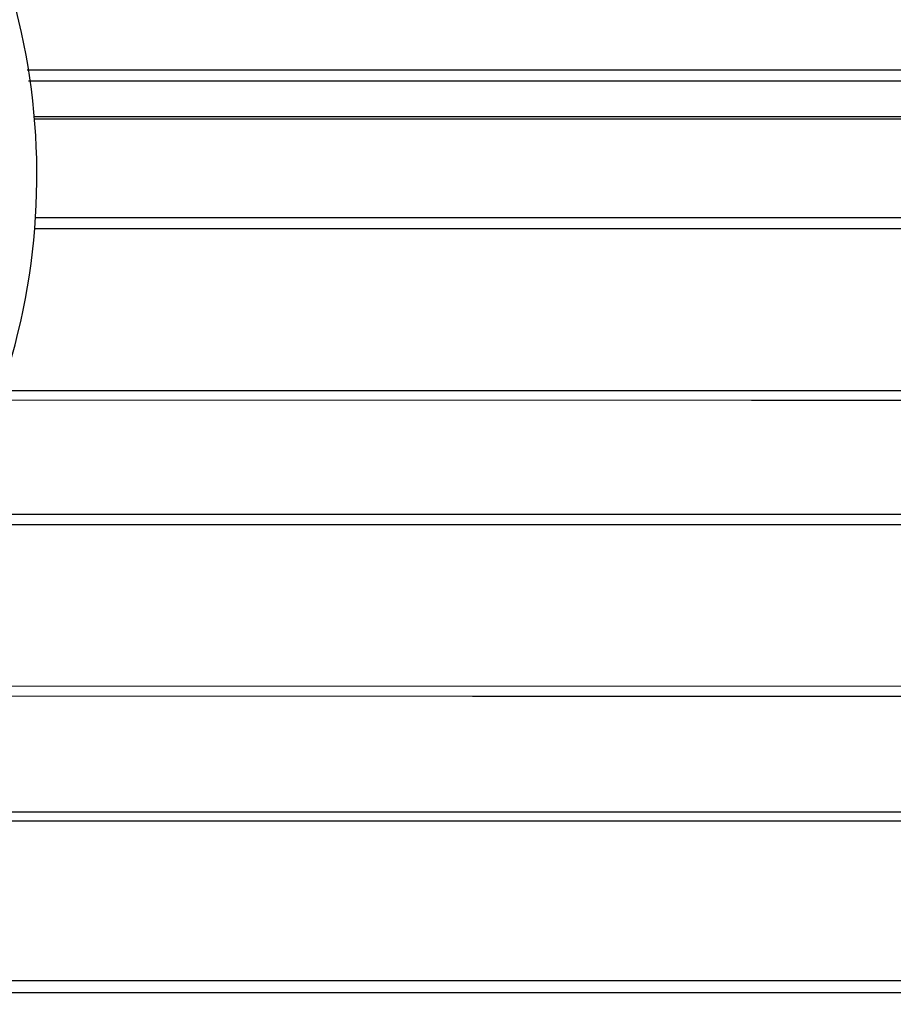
# Paper-space layout 'Sheet' of a CAD drawing. Header units: inches. Extents: x 0.2 to 10.8, y 0.2 to 8.3.
# Tile 281 of 545: x 5.738 to 5.894, y 4.091 to 4.267. Entities that reach past the tile are written whole.
import ezdxf

# ---------------------------------------------------------------- set-up
doc = ezdxf.new("R2010")
doc.units = ezdxf.units.IN
doc.header["$MEASUREMENT"] = 0
doc.layers.get('0').update_dxf_attribs({"lineweight": 5})
doc.styles.add('My Text', font='tahoma.ttf')
doc.dimstyles.new('My Dimension - mm [in] (ANSI)$0', dxfattribs={"dimtxt": 0.12, "dimasz": 0.09842519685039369, "dimexe": 0.125, "dimexo": 0.06299999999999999, "dimgap": 0.03149606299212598, "dimtad": 0, "dimlfac": 250, "dimzin": 4, "dimdsep": 46, "dimtxsty": 'My Text', "dimblk": 'Filled-1', "dimcen": 0.09, "dimclrd": 1, "dimclre": 1, "dimclrt": 1, "dimadec": 1, "dimazin": 1, "dimtfac": 1, "dimtofl": 0, "dimtmove": 0, "dimatfit": 3, "dimfxl": 1, "dimtolj": 1, "dimtzin": 4, "dimlwd": -1, "dimlwe": -1, "dimarcsym": 0})

# ---------------------------------------------------------------- blocks, each defined once
blk = doc.blocks.new('*D7')
at = {"color": 1, "true_color": 0xff0000}
for p, q in [((2.885847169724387, 4.510735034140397), (2.885847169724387, 3.015490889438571)), ((4.10887950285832, 4.510735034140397), (4.10887950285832, 3.015490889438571)), ((2.984272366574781, 3.140490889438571), (4.010454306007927, 3.140490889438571)), ((4.10887950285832, 3.140490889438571), (4.20730469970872, 3.140490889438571))]:
    blk.add_line(p, q, dxfattribs=at)
at = {"layer": 'Defpoints', "color": 0}
for p in [(2.885847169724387, 4.573735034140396), (4.10887950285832, 4.573735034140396), (4.10887950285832, 3.140490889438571)]:
    blk.add_point(p, dxfattribs=at)
at = {"color": 1, "true_color": 0xff0000, "insert": (5.07271614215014, 3.140490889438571), "char_height": 0.12, "attachment_point": 5, "style": 'My Text'}
blk.add_mtext('\\A1;305.76 mm [12.038 in]', dxfattribs=at)
blk = doc.blocks.new('Filled-1')
blk = doc.blocks.new('*D8')
at = {"color": 1, "true_color": 0xff0000}
for p, q in [((6.727077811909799, 4.262239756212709), (6.727077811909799, 3.3069249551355)), ((4.737050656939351, 4.189303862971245), (4.737050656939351, 3.3069249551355)), ((4.638625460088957, 3.4319249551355), (4.540200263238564, 3.4319249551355)), ((6.825503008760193, 3.4319249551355), (6.923928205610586, 3.4319249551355))]:
    blk.add_line(p, q, dxfattribs=at)
at = {"layer": 'Defpoints', "color": 0}
for p in [(6.727077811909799, 4.325239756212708), (4.737050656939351, 4.252303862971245), (6.727077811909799, 3.4319249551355)]:
    blk.add_point(p, dxfattribs=at)
at = {"color": 1, "true_color": 0xff0000, "insert": (5.732064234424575, 3.4319249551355), "char_height": 0.12, "attachment_point": 5, "style": 'My Text'}
blk.add_mtext('\\A1;497.51 mm [19.587 in]', dxfattribs=at)

psp = doc.layouts.new('Sheet')

# ---------------------------------------------------------------- linework, layer by layer
at = {"color": 0, "linetype": 'ByBlock', "lineweight": -3}
for p, q in [((5.739571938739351, 4.258097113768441), (6.549818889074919, 4.258097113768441)), ((5.739839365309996, 4.256148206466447), (6.558534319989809, 4.256097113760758)), ((6.558624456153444, 4.249725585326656), (5.740720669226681, 4.249725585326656)), ((6.557750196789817, 4.249325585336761), (5.740775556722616, 4.249325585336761)), ((6.48272561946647, 4.231684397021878), (5.741027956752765, 4.231696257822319)), ((6.495739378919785, 4.229679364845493), (5.74083862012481, 4.229696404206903)), ((5.734862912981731, 4.200833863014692), (6.48267506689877, 4.200849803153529)), ((5.734394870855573, 4.199164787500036), (5.869033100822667, 4.199087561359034)), ((5.869033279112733, 4.199087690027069), (6.48269686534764, 4.199047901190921)), ((5.724580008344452, 4.178699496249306), (6.525408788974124, 4.178820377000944)), ((6.547328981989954, 4.176808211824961), (5.723435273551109, 4.176816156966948)), ((5.723897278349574, 4.14798438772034), (6.482531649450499, 4.148035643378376)), ((5.727274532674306, 4.14623630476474), (5.81917272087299, 4.146151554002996)), ((5.81917304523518, 4.146151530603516), (6.482545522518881, 4.146230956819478)), ((6.482451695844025, 4.125520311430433), (5.659292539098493, 4.125448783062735)), ((6.482441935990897, 4.123729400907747), (5.654049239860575, 4.123869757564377)), ((5.529310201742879, 4.095334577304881), (6.460529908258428, 4.095334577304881)), ((5.529310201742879, 4.093187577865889), (6.460529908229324, 4.093187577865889))]:
    psp.add_line(p, q, dxfattribs=at)
psp.add_arc((5.62131020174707, 4.239297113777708), 0.12, 216.8659434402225, 48.07939693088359, dxfattribs=at)

# ---------------------------------------------------------------- dimensions: what is measured, and where the dimension line sits
dim = psp.add_linear_dim(base=(4.10887950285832, 3.140490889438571), p1=(2.885847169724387, 4.573735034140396), p2=(4.10887950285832, 4.573735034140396), dimstyle='My Dimension - mm [in] (ANSI)$0', override={"dimpost": ' mm'})
dim.commit()
dim.dimension.update_dxf_attribs({"geometry": '*D7', "text_midpoint": (5.07271614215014, 3.140490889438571), "dimtype": 160})
dim = psp.add_linear_dim(base=(6.727077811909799, 3.4319249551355), p1=(4.737050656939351, 4.252303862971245), p2=(6.727077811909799, 4.325239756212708), dimstyle='My Dimension - mm [in] (ANSI)$0', override={"dimpost": ' mm'})
dim.commit()
dim.dimension.update_dxf_attribs({"geometry": '*D8', "text_midpoint": (5.732064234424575, 3.4319249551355)})

doc.saveas('drawing.dxf')
